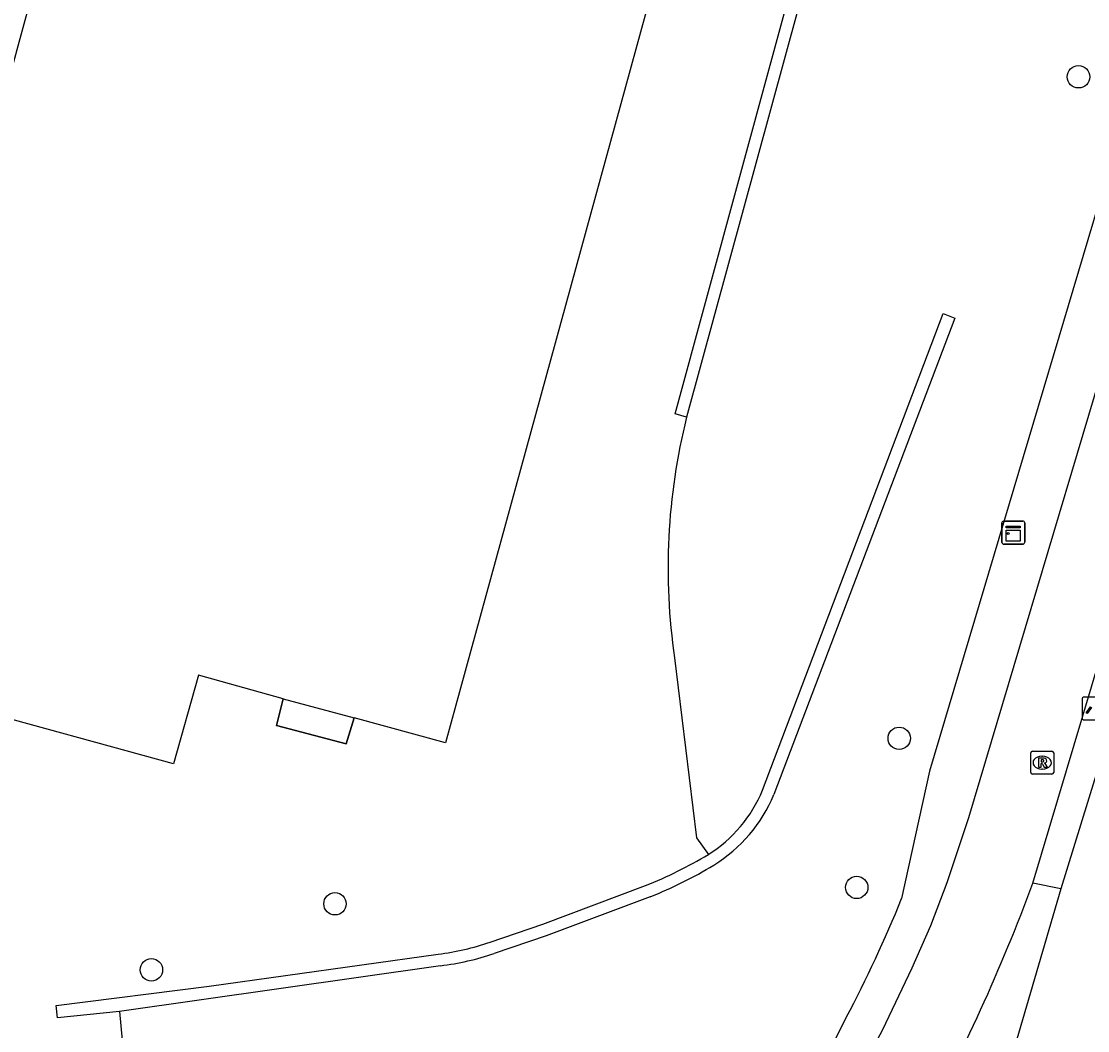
# Model space of a CAD drawing. Extents: x 159822 to 160765, y 380693 to 381634.
# Drawn here: x 160386.42 to 160432.95, y 380934.01 to 380978.06 of the extents above; entities that cross this region are included whole.
import ezdxf

# ---------------------------------------------------------------- set-up
doc = ezdxf.new("R2010")
doc.units = 0
for name, color, linetype in [('IMGEO_Boom', 7, 'Continuous'), ('IMGEO_Fietspad_gesloten', 7, 'Continuous'), ('IMGEO_Grasland_overig', 7, 'Continuous'), ('IMGEO_Kast', 7, 'Continuous'), ('IMGEO_Lichtpunt', 7, 'Continuous'), ('IMGEO_Muur', 7, 'Continuous'), ('IMGEO_Pand', 7, 'Continuous'), ('IMGEO_Rijbaan_regionaal_gesloten', 7, 'Continuous'), ('IMGEO_Rioolput', 7, 'Continuous'), ('IMGEO_Verkeerseiland_open', 7, 'Continuous'), ('IMGEO_Voetpad_open', 7, 'Continuous')]:
    doc.layers.add(name, color=color, linetype=linetype)

msp = doc.modelspace()

# ---------------------------------------------------------------- linework, layer by layer
at = {"layer": 'IMGEO_Boom'}
for centre in [(160432.548, 380975.639), (160424.725, 380946.77), (160422.869, 380940.266), (160400.105, 380939.551), (160392.094, 380936.666)]:
    msp.add_circle(centre, 0.489, dxfattribs=at)
at = {"layer": 'IMGEO_Fietspad_gesloten'}
for points in [[(160421.756, 380929.632), (160421.998, 380930.129), (160423.044, 380932.278), (160424, 380934.038), (160425.296, 380936.759), (160426.108, 380938.6), (160426.813, 380940.474), (160427.763, 380943.321), (160444.659, 381000), (160447.353, 381009.038), (160448.292, 381011.77), (160449.427, 381014.696), (160450.637, 381017.472)], [(160430.556, 380940.447), (160448.338, 381000), (160450.353, 381006.75)]]:
    msp.add_lwpolyline(points, dxfattribs=at)
msp.add_arc((160354.76, 380968.51), 80.825, 331.21502, 339.68332, dxfattribs=at)
at = {"layer": 'IMGEO_Grasland_overig'}
for points in [[(160414.925, 380950.276), (160415.883, 380942.429), (160416.396, 380941.699)], [(160390.704, 380934.852), (160390.872, 380932.973)]]:
    msp.add_lwpolyline(points, dxfattribs=at)
msp.add_arc((160441.729, 380954.211), 27.092, 165.9692, 188.3512, dxfattribs=at)
at = {"layer": 'IMGEO_Kast'}
for p, q in [((160429.202, 380955.32), (160429.202, 380956.161)), ((160429.202, 380956.161), (160429.202, 380955.32)), ((160429.277, 380956.245), (160430.118, 380956.245)), ((160430.118, 380956.245), (160429.277, 380956.245)), ((160430.202, 380956.17), (160430.202, 380955.329)), ((160430.202, 380955.329), (160430.202, 380956.17)), ((160430.127, 380955.245), (160429.286, 380955.245)), ((160429.286, 380955.245), (160430.127, 380955.245))]:
    msp.add_line(p, q, dxfattribs=at)
for points in [[(160429.397, 380956.035), (160429.997, 380956.035), (160429.997, 380955.95), (160429.397, 380955.95), (160429.397, 380956.035)], [(160429.397, 380955.86), (160429.997, 380955.86), (160429.997, 380955.371), (160429.397, 380955.371), (160429.397, 380955.86)]]:
    msp.add_lwpolyline(points, dxfattribs=at)
msp.add_circle((160429.481, 380955.709), 0.0377, dxfattribs=at)
for centre, start, end in [((160429.28, 380956.167), 92.4484, 184.2845), ((160429.28, 380956.167), 92.4484, 184.2845), ((160430.124, 380956.167), 2.4484, 94.2845), ((160430.124, 380956.167), 2.4484, 94.2845), ((160429.28, 380955.323), 182.4484, 274.2845), ((160429.28, 380955.323), 182.4484, 274.2845), ((160430.124, 380955.323), 272.4484, 4.2845), ((160430.124, 380955.323), 272.4484, 4.2845)]:
    msp.add_arc(centre, 0.0779, start, end, dxfattribs=at)
at = {"layer": 'IMGEO_Lichtpunt'}
for p, q in [((160432.701, 380948.477), (160432.701, 380947.67)), ((160432.701, 380948.477), (160432.701, 380947.67)), ((160433.603, 380948.572), (160432.795, 380948.572)), ((160433.603, 380948.572), (160432.795, 380948.572)), ((160432.795, 380947.576), (160433.603, 380947.576)), ((160432.795, 380947.576), (160433.603, 380947.576))]:
    msp.add_line(p, q, dxfattribs=at)
msp.add_lwpolyline([(160433.075, 380948.141), (160433.114, 380948.113), (160432.926, 380947.851), (160432.888, 380947.878), (160433.075, 380948.141)], dxfattribs=at)
for centre, start, end in [((160432.795, 380948.477), 90, 180), ((160432.795, 380948.477), 90, 180), ((160432.795, 380947.67), 180, 270), ((160432.795, 380947.67), 180, 270)]:
    msp.add_arc(centre, 0.0946, start, end, dxfattribs=at)
at = {"layer": 'IMGEO_Muur'}
for points in [[(160415.446, 380960.779), (160414.953, 380960.931), (160429.009, 381012.569)], [(160429.009, 381012.569), (160429.548, 381012.421), (160415.446, 380960.779)], [(160418.766, 380944.511), (160426.647, 380965.31), (160427.153, 380965.104), (160419.257, 380944.312)], [(160397.846, 380948.488), (160397.556, 380947.331), (160400.593, 380946.526), (160400.935, 380947.662)], [(160406.872, 380937.875), (160409.169, 380938.657), (160413.661, 380940.348)], [(160413.855, 380939.859), (160409.321, 380938.153), (160407.054, 380937.382)], [(160390.704, 380934.852), (160388.001, 380934.578), (160387.936, 380935.11), (160394.611, 380935.95), (160404.609, 380937.353)], [(160404.708, 380936.846), (160390.704, 380934.852)]]:
    msp.add_lwpolyline(points, dxfattribs=at)
for centre, radius, start, end in [((160413.112, 380946.871), 6.126, 302.4093, 337.3412), ((160413.177, 380946.842), 6.585, 301.6643, 337.4068), ((160406.725, 380957.833), 18.81, 291.6369, 300.9388), ((160407.425, 380956.317), 17.669, 291.3394, 301.4107), ((160403.16, 380948.801), 11.539, 277.2135, 288.7646), ((160403.312, 380948.359), 11.597, 276.9146, 288.8248)]:
    msp.add_arc(centre, radius, start, end, dxfattribs=at)
at = {"layer": 'IMGEO_Pand'}
for points in [[(160457.421, 381102.872), (160448.478, 381105.328), (160448.166, 381104.192), (160404.924, 380946.567), (160400.935, 380947.662)], [(160385.446, 380973.998), (160387.488, 380981.439), (160396.363, 380978.996), (160397.69, 380983.814), (160396.473, 380984.162), (160396.537, 380984.352)], [(160397.846, 380948.488), (160394.149, 380949.533), (160393.053, 380945.656), (160384.041, 380948.134)], [(160397.846, 380948.488), (160400.935, 380947.662)]]:
    msp.add_lwpolyline(points, dxfattribs=at)
at = {"layer": 'IMGEO_Rijbaan_regionaal_gesloten'}
for points in [[(160451.57, 381006.365), (160449.668, 381000), (160446.12, 380988.129), (160439.986, 380967.488), (160433.854, 380946.94), (160431.774, 380940.203)], [(160431.774, 380940.203), (160429.133, 380931.15), (160428.495, 380928.931)]]:
    msp.add_lwpolyline(points, dxfattribs=at)
at = {"layer": 'IMGEO_Rioolput'}
for p, q in [((160430.463, 380945.282), (160430.463, 380946.134)), ((160430.538, 380946.208), (160431.39, 380946.208)), ((160430.951, 380945.988), (160430.976, 380945.988)), ((160431.464, 380946.134), (160431.464, 380945.282)), ((160430.974, 380945.428), (160430.949, 380945.428)), ((160431.39, 380945.208), (160430.538, 380945.208))]:
    msp.add_line(p, q, dxfattribs=at)
for points in [[(160430.463, 380945.282), (160430.463, 380946.134)], [(160430.538, 380946.208), (160431.39, 380946.208)], [(160431.052, 380945.906), (160430.8, 380945.908), (160430.8, 380945.508)], [(160431.464, 380946.134), (160431.464, 380945.282)], [(160430.8, 380945.508), (160430.924, 380945.508), (160430.924, 380945.67), (160430.935, 380945.67)], [(160430.978, 380945.827), (160430.924, 380945.827), (160430.924, 380945.746)], [(160430.924, 380945.746), (160430.976, 380945.746)], [(160430.982, 380945.641), (160431.053, 380945.508), (160431.193, 380945.508), (160431.128, 380945.634)], [(160431.39, 380945.208), (160430.538, 380945.208)]]:
    msp.add_lwpolyline(points, dxfattribs=at)
for centre, radius, start, end in [((160430.54, 380946.132), 0.0765, 91.552, 178.448), ((160430.54, 380946.132), 0.0765, 91.552, 178.448), ((160431.051, 380945.796), 0.109, 350.3612, 89.416), ((160431.388, 380946.132), 0.0765, 1.552, 88.448), ((160431.388, 380946.132), 0.0765, 1.552, 88.448), ((160430.934, 380945.617), 0.0533, 26.0293, 88.6989), ((160430.96, 380945.935), 0.19, 274.7715, 282.9687), ((160430.984, 380945.731), 0.0964, 77.0061, 93.1865), ((160430.998, 380945.788), 0.0378, 276.6634, 79.6772), ((160431.049, 380945.796), 0.112, 277.5842, 350.9817), ((160431.033, 380945.581), 0.108, 29.5134, 73.7905), ((160430.54, 380945.284), 0.0765, 181.552, 268.448), ((160430.54, 380945.284), 0.0765, 181.552, 268.448), ((160431.388, 380945.284), 0.0765, 271.552, 358.448), ((160431.388, 380945.284), 0.0765, 271.552, 358.448)]:
    msp.add_arc(centre, radius, start, end, dxfattribs=at)
for centre, major_axis, ratio, start_param, end_param in [((160430.95, 380945.708), (-0.387, 0.002), 0.722429, 4.712389, 7.853982), ((160430.975, 380945.708), (-0.39, 0.002), 0.717154, 1.570796, 4.712389)]:
    msp.add_ellipse(centre, major_axis=major_axis, ratio=ratio, start_param=start_param, end_param=end_param, dxfattribs=at)
at = {"layer": 'IMGEO_Verkeerseiland_open'}
msp.add_lwpolyline([(160431.774, 380940.203), (160430.556, 380940.447)], dxfattribs=at)
at = {"layer": 'IMGEO_Voetpad_open'}
for points in [[(160445.508, 381010.666), (160426.044, 380945.334), (160424.831, 380939.775)], [(160400.935, 380947.662), (160400.593, 380946.526), (160397.556, 380947.331), (160397.846, 380948.488)], [(160422.416, 380934.583), (160420.504, 380930.802)]]:
    msp.add_lwpolyline(points, dxfattribs=at)
msp.add_arc((160367.908, 380963.094), 61.514, 332.38733, 337.72275, dxfattribs=at)

doc.saveas('drawing.dxf')
